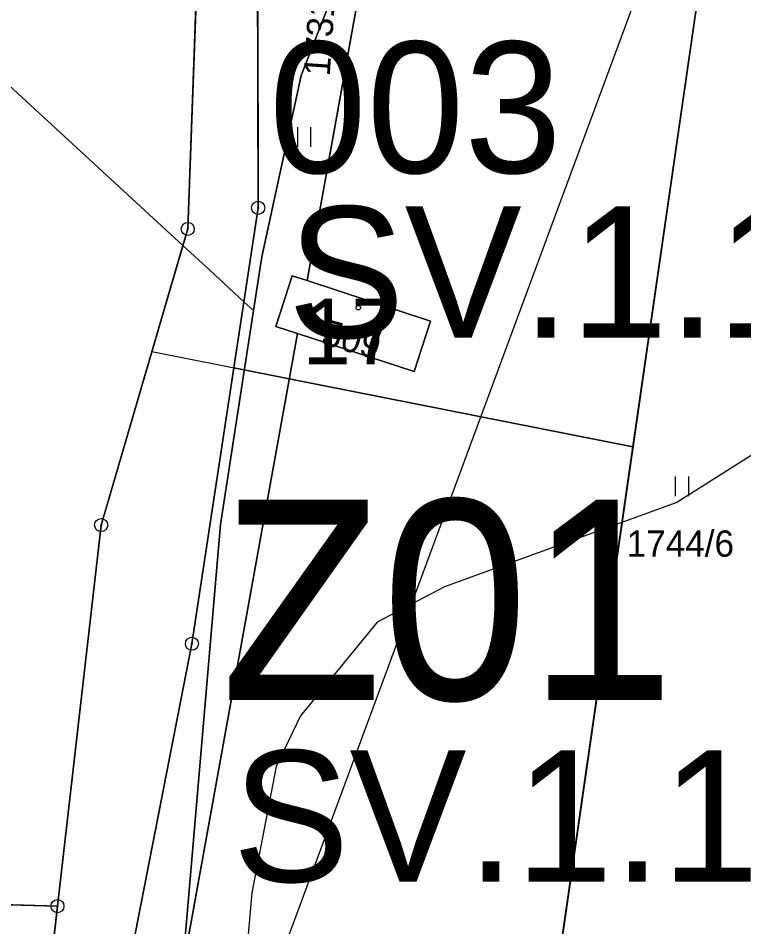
# Model space of a CAD drawing. Extents: x -706130 to -698555, y -971544 to -967260.
# Drawn here: x -703395 to -703339.7, y -970991.1 to -970921.9 of the extents above; entities that cross this region are included whole.
import ezdxf

# ---------------------------------------------------------------- set-up
doc = ezdxf.new("R2010")
doc.units = 0
for name, color, linetype in [('_Polohopis reambulance', 7, 'Continuous'), ('Archeologická naleziště S', 7, 'Continuous'), ('BPEJ hranice S', 7, 'Continuous'), ('BPEJ I-II trida ochrany S', 7, 'Continuous'), ('KN_Budovy', 7, 'Continuous'), ('KN_Budovy_cisla_domovni', 7, 'Continuous'), ('KN_Hranice_parcel', 7, 'Continuous'), ('KN_Parcelni cisla', 7, 'Continuous'), ('KN_Polygon parcely', 7, 'Continuous'), ('KN_POZEMKY_13_ZASTAVENA PLOCHA', 7, 'Continuous'), ('KN_POZEMKY_14_OSTATNI PLOCHA', 7, 'Continuous'), ('KN_POZEMKY_7_TTP', 7, 'Continuous'), ('KN_VYUZITI_17_ostatni plocha_ostatni komunikace', 7, 'Continuous'), ('KN_Značky bodu BP', 7, 'Continuous'), ('KN_Značky budov', 7, 'Continuous'), ('KN_Značky kultur', 7, 'Continuous'), ('Plochy N_P ŠRAFY', 7, 'Continuous'), ('Plochy smíšené nezastavěného území všeobecné S', 7, 'Continuous'), ('Plochy smíšené obytné venkovské N', 7, 'Continuous'), ('Plochy smíšené obytné venkovské S', 7, 'Continuous'), ('Plochy verejnych prostranstvi - komunikace ostatni S', 7, 'Continuous'), ('Plochy zmen_ zastavitelne plochy', 7, 'Continuous'), ('Plochy zmen_ zastavitelne plochy popis', 7, 'Continuous'), ('Plochy zmen_ zastavitelne plochy_ZAKL', 7, 'Continuous'), ('Regulační bloky v krajině S', 7, 'Continuous'), ('Regulační bloky zastavitelné N', 7, 'Continuous'), ('Regulační bloky zastavěné S', 7, 'Continuous'), ('Regulační bloky_číslo S NEZAPINAT', 7, 'Continuous'), ('Regulační kódy zastavitelne a přestavby N', 7, 'Continuous'), ('Regulační kódy zastavěné S', 7, 'Continuous'), ('Trasy turistické N', 7, 'Continuous'), ('VÝŠKOPIS_vrstevnice hlavní', 7, 'Continuous'), ('Zastavene uzemi N', 7, 'Continuous'), ('Zastavene uzemi plochy N', 7, 'Continuous'), ('Zábory hodnocené - plochy', 7, 'Continuous'), ('Zábory hodnocené - plochy popis', 7, 'Continuous')]:
    doc.layers.add(name, color=color, linetype=linetype)

msp = doc.modelspace()

# ---------------------------------------------------------------- linework, layer by layer
at = {"layer": '_Polohopis reambulance'}
msp.add_line((-703354.235, -970996.465), (-703343.15, -970919.73), dxfattribs=at)
at = {"layer": 'Archeologická naleziště S'}
msp.add_lwpolyline([(-703408.701, -970993.876), (-703586.125, -970875.938), (-703659.438, -970897.188), (-703878.375, -970326.375), (-703591.188, -970210.375), (-703362.812, -970550.625), (-703335.438, -970886.438), (-703375.42, -970994.479)], dxfattribs=at)
at = {"layer": 'BPEJ hranice S'}
for points in [[(-703358.799, -970812.528), (-703359.389, -970819.602), (-703359.978, -970825.732), (-703360.378, -970829.958), (-703360.863, -970835.097), (-703362.538, -970853.138), (-703362.883, -970856.857), (-703361.876, -970866.443), (-703361.701, -970867.794), (-703360.319, -970878.43), (-703360.286, -970881.098), (-703360.224, -970885.989), (-703360.209, -970887.166), (-703360.145, -970892.16), (-703364.215, -970904.554), (-703366.776, -970909.896), (-703368.33, -970913.141), (-703368.705, -970914.097), (-703373.463, -970926.243), (-703376.472, -970940.054), (-703377.102, -970944.148), (-703379.613, -970960.46), (-703382.492, -970993.969), (-703382.492, -970993.97)], [(-703386.57, -970993.95), (-703382.492, -970993.969), (-703379.613, -970960.46), (-703377.102, -970944.148), (-703377.829, -970943.478), (-703380.404, -970941.106), (-703382.48, -970939.193), (-703395.719, -970926.996), (-703411.117, -970913.185), (-703424.037, -970905.926), (-703443.152, -970899.375), (-703448.278, -970898.268), (-703458.727, -970896.011), (-703467.931, -970895.303), (-703469.556, -970895.422), (-703479.966, -970896.188), (-703494.877, -970901.721), (-703501.957, -970907.564), (-703506.735, -970917.479), (-703507.974, -970926.332), (-703508.073, -970932.448), (-703508.119, -970935.352)], [(-703411.117, -970913.185), (-703395.719, -970926.996), (-703382.48, -970939.193), (-703380.404, -970941.106), (-703377.829, -970943.478), (-703377.102, -970944.148), (-703376.472, -970940.054), (-703373.463, -970926.243), (-703368.705, -970914.097)]]:
    msp.add_lwpolyline(points, dxfattribs=at)
at = {"layer": 'BPEJ I-II trida ochrany S'}
for p, q in [((-703376.78, -970917.94), (-703376.74, -970936.32)), ((-703382.11, -970937.93), (-703381.44, -970919.86)), ((-703376.74, -970936.32), (-703377.829, -970943.478)), ((-703382.48, -970939.193), (-703382.11, -970937.93)), ((-703388.71, -970960.49), (-703382.48, -970939.193)), ((-703377.829, -970943.478), (-703381.79, -970969.53)), ((-703392.04, -970989.52), (-703388.71, -970960.49)), ((-703381.79, -970969.53), (-703386.32, -970992.67)), ((-703416.15, -970988.81), (-703392.04, -970989.52))]:
    msp.add_line(p, q, dxfattribs=at)
for points in [[(-703377.102, -970944.148), (-703376.472, -970940.054), (-703373.463, -970926.243), (-703368.705, -970914.097)], [(-703382.492, -970993.969), (-703379.613, -970960.46), (-703377.102, -970944.148)]]:
    msp.add_lwpolyline(points, dxfattribs=at)
at = {"layer": 'KN_Budovy'}
msp.add_lwpolyline([(-703373.75, -970945.9), (-703364.86, -970948.8), (-703363.6, -970944.95), (-703373.02, -970941.87), (-703374.14, -970941.51), (-703375.4, -970945.36)], close=True, dxfattribs=at)
at = {"layer": 'KN_Hranice_parcel'}
for p, q in [((-703373.02, -970941.87), (-703368.03, -970914.24)), ((-703375.4, -970945.36), (-703374.14, -970941.51)), ((-703374.14, -970941.51), (-703373.02, -970941.87)), ((-703373.02, -970941.87), (-703363.6, -970944.95)), ((-703373.75, -970945.9), (-703375.4, -970945.36)), ((-703363.6, -970944.95), (-703364.86, -970948.8)), ((-703364.86, -970948.8), (-703373.75, -970945.9)), ((-703392.04, -970989.52), (-703392.54, -970993.91))]:
    msp.add_line(p, q, dxfattribs=at)
for points in [[(-703378.33, -970912.06), (-703376.78, -970917.94), (-703376.74, -970936.32), (-703381.79, -970969.53), (-703386.32, -970992.67), (-703386.57, -970993.95)], [(-703392.04, -970989.52), (-703388.71, -970960.49), (-703382.11, -970937.93), (-703381.44, -970919.86)], [(-703382.44, -970993.97), (-703382.23, -970992.82), (-703373.75, -970945.9)], [(-703474.64, -970954.83), (-703434.58, -970981.6), (-703427.14, -970986.12), (-703416.15, -970988.81), (-703392.04, -970989.52)]]:
    msp.add_lwpolyline(points, dxfattribs=at)
at = {"layer": 'KN_Polygon parcely'}
msp.add_lwpolyline([(-703374.44, -970815.92), (-703374.5, -970816.84), (-703374.58, -970818.1), (-703374.79, -970820.56), (-703375.23, -970825.61), (-703375.43, -970827.86), (-703384, -970850.23), (-703384.61, -970882.12), (-703385.88, -970899.31), (-703381.6, -970916.74), (-703381.44, -970919.86), (-703382.11, -970937.93), (-703388.71, -970960.49), (-703392.04, -970989.52), (-703392.54, -970993.91), (-703386.57, -970993.95), (-703386.32, -970992.67), (-703381.79, -970969.53), (-703376.74, -970936.32), (-703376.78, -970917.94)], dxfattribs=at)
for points in [[(-703416.15, -970988.81), (-703392.04, -970989.52), (-703388.71, -970960.49), (-703382.11, -970937.93), (-703381.44, -970919.86), (-703445.35, -970892.94), (-703452.3, -970905.59), (-703474.64, -970954.83), (-703434.58, -970981.6), (-703427.14, -970986.12)], [(-703378.33, -970912.06), (-703376.78, -970917.94), (-703376.74, -970936.32), (-703381.79, -970969.53), (-703386.32, -970992.67), (-703386.57, -970993.95), (-703382.44, -970993.97), (-703382.23, -970992.82), (-703373.75, -970945.9), (-703375.4, -970945.36), (-703374.14, -970941.51), (-703373.02, -970941.87), (-703368.03, -970914.24)], [(-703380.74, -970993.98), (-703327.73, -970998.95), (-703314.92, -970997.75), (-703318.27, -970925.22), (-703368.03, -970914.24), (-703373.02, -970941.87), (-703363.6, -970944.95), (-703364.86, -970948.8), (-703373.75, -970945.9), (-703382.23, -970992.82), (-703382.44, -970993.97)], [(-703417, -970993.25), (-703405.07, -970994.15), (-703394.33, -970993.9), (-703392.54, -970993.91), (-703392.04, -970989.52), (-703416.15, -970988.81), (-703427.14, -970986.12), (-703434.58, -970981.6), (-703474.64, -970954.83), (-703500.98, -970937.23), (-703512.43, -970929.51), (-703525.46, -970920.73), (-703526.54, -970922.83), (-703520.57, -970926.9), (-703518.72, -970928.16), (-703478.14, -970955.69), (-703427.1, -970990.31)], [(-703373.75, -970945.9), (-703364.86, -970948.8), (-703363.6, -970944.95), (-703373.02, -970941.87), (-703374.14, -970941.51), (-703375.4, -970945.36)]]:
    msp.add_lwpolyline(points, close=True, dxfattribs=at)
at = {"layer": 'KN_POZEMKY_13_ZASTAVENA PLOCHA'}
for p, q in [((-703375.4, -970945.36), (-703374.14, -970941.51)), ((-703374.14, -970941.51), (-703373.02, -970941.87)), ((-703373.02, -970941.87), (-703363.6, -970944.95)), ((-703373.75, -970945.9), (-703375.4, -970945.36)), ((-703363.6, -970944.95), (-703364.86, -970948.8)), ((-703364.86, -970948.8), (-703373.75, -970945.9))]:
    msp.add_line(p, q, dxfattribs=at)
at = {"layer": 'KN_POZEMKY_14_OSTATNI PLOCHA'}
for p, q in [((-703376.78, -970917.94), (-703376.74, -970936.32)), ((-703382.11, -970937.93), (-703381.44, -970919.86)), ((-703376.74, -970936.32), (-703381.79, -970969.53)), ((-703388.71, -970960.49), (-703382.11, -970937.93)), ((-703392.04, -970989.52), (-703388.71, -970960.49)), ((-703381.79, -970969.53), (-703386.32, -970992.67)), ((-703416.15, -970988.81), (-703392.04, -970989.52)), ((-703392.04, -970989.52), (-703392.54, -970993.91)), ((-703392.54, -970993.91), (-703392.04, -970989.52))]:
    msp.add_line(p, q, dxfattribs=at)
at = {"layer": 'KN_POZEMKY_7_TTP'}
for p, q in [((-703373.02, -970941.87), (-703368.03, -970914.24)), ((-703368.03, -970914.24), (-703373.02, -970941.87)), ((-703376.74, -970936.32), (-703376.78, -970917.94)), ((-703381.44, -970919.86), (-703382.11, -970937.93)), ((-703381.79, -970969.53), (-703376.74, -970936.32)), ((-703382.11, -970937.93), (-703388.71, -970960.49)), ((-703374.14, -970941.51), (-703375.4, -970945.36)), ((-703373.02, -970941.87), (-703374.14, -970941.51)), ((-703363.6, -970944.95), (-703373.02, -970941.87)), ((-703375.4, -970945.36), (-703373.75, -970945.9)), ((-703364.86, -970948.8), (-703363.6, -970944.95)), ((-703382.23, -970992.82), (-703373.75, -970945.9)), ((-703373.75, -970945.9), (-703382.23, -970992.82)), ((-703373.75, -970945.9), (-703364.86, -970948.8)), ((-703388.71, -970960.49), (-703392.04, -970989.52)), ((-703386.32, -970992.67), (-703381.79, -970969.53)), ((-703392.04, -970989.52), (-703416.15, -970988.81))]:
    msp.add_line(p, q, dxfattribs=at)
at = {"layer": 'KN_VYUZITI_17_ostatni plocha_ostatni komunikace'}
for p, q in [((-703376.78, -970917.94), (-703376.74, -970936.32)), ((-703382.11, -970937.93), (-703381.44, -970919.86)), ((-703376.74, -970936.32), (-703381.79, -970969.53)), ((-703388.71, -970960.49), (-703382.11, -970937.93)), ((-703392.04, -970989.52), (-703388.71, -970960.49)), ((-703381.79, -970969.53), (-703386.32, -970992.67)), ((-703416.15, -970988.81), (-703392.04, -970989.52)), ((-703392.04, -970989.52), (-703392.54, -970993.91)), ((-703392.54, -970993.91), (-703392.04, -970989.52))]:
    msp.add_line(p, q, dxfattribs=at)
at = {"layer": 'KN_Značky bodu BP'}
for centre, radius in [((-703376.74, -970936.32), 0.5), ((-703376.74, -970936.32), 0.0303), ((-703382.11, -970937.93), 0.5), ((-703382.11, -970937.93), 0.0303), ((-703388.71, -970960.49), 0.5), ((-703388.71, -970960.49), 0.0303), ((-703381.79, -970969.53), 0.5), ((-703381.79, -970969.53), 0.0303), ((-703392.04, -970989.52), 0.5), ((-703392.04, -970989.52), 0.0303)]:
    msp.add_circle(centre, radius, dxfattribs=at)
at = {"layer": 'KN_Značky budov'}
msp.add_circle((-703369.107, -970943.929), 0.175, dxfattribs=at)
at = {"layer": 'KN_Značky kultur'}
for p, q in [((-703373.721, -970931.67), (-703373.721, -970930.17)), ((-703372.72, -970931.67), (-703372.72, -970930.17)), ((-703344.931, -970958.3), (-703344.931, -970956.8)), ((-703343.93, -970958.3), (-703343.93, -970956.8))]:
    msp.add_line(p, q, dxfattribs=at)
at = {"layer": 'Plochy N_P ŠRAFY'}
for p, q in [((-703378.592, -970948.5), (-703381.79, -970969.53)), ((-703374.371, -970949.339), (-703378.592, -970948.5)), ((-703348.179, -970954.542), (-703374.371, -970949.339)), ((-703354.235, -970996.465), (-703348.179, -970954.542)), ((-703381.79, -970969.53), (-703386.32, -970992.67))]:
    msp.add_line(p, q, dxfattribs=at)
at = {"layer": 'Plochy smíšené nezastavěného území všeobecné S'}
for p, q in [((-703343.15, -970919.73), (-703354.235, -970996.465)), ((-703382.11, -970937.93), (-703381.44, -970919.86)), ((-703388.71, -970960.49), (-703382.11, -970937.93)), ((-703392.04, -970989.52), (-703388.71, -970960.49)), ((-703416.15, -970988.81), (-703392.04, -970989.52))]:
    msp.add_line(p, q, dxfattribs=at)
at = {"layer": 'Plochy smíšené obytné venkovské N'}
for p, q in [((-703378.592, -970948.5), (-703381.79, -970969.53)), ((-703374.371, -970949.339), (-703378.592, -970948.5)), ((-703348.179, -970954.542), (-703374.371, -970949.339)), ((-703354.235, -970996.465), (-703348.179, -970954.542)), ((-703381.79, -970969.53), (-703386.32, -970992.67))]:
    msp.add_line(p, q, dxfattribs=at)
at = {"layer": 'Plochy smíšené obytné venkovské S'}
for p, q in [((-703376.78, -970917.94), (-703376.74, -970936.32)), ((-703348.179, -970954.542), (-703343.15, -970919.73)), ((-703376.74, -970936.32), (-703378.592, -970948.5)), ((-703378.592, -970948.5), (-703374.371, -970949.339)), ((-703374.371, -970949.339), (-703348.179, -970954.542))]:
    msp.add_line(p, q, dxfattribs=at)
at = {"layer": 'Plochy verejnych prostranstvi - komunikace ostatni S'}
msp.add_line((-703392.04, -970989.52), (-703416.15, -970988.81), dxfattribs=at)
for points in [[(-703375.23, -970825.61), (-703375.43, -970827.86), (-703384, -970850.23), (-703384.61, -970882.12), (-703385.88, -970899.31), (-703381.6, -970916.74), (-703381.44, -970919.86), (-703382.11, -970937.93), (-703388.71, -970960.49), (-703392.04, -970989.52)], [(-703392.54, -970993.91), (-703386.57, -970993.95), (-703386.32, -970992.67), (-703381.79, -970969.53), (-703376.74, -970936.32), (-703376.78, -970917.94)]]:
    msp.add_lwpolyline(points, dxfattribs=at)
at = {"layer": 'Plochy zmen_ zastavitelne plochy'}
msp.add_lwpolyline([(-703354.235, -970996.465), (-703348.179, -970954.542), (-703374.371, -970949.339), (-703378.592, -970948.5), (-703381.79, -970969.53), (-703386.32, -970992.67), (-703386.57, -970993.95), (-703382.44, -970993.97), (-703380.74, -970993.98)], close=True, dxfattribs=at)
at = {"layer": 'Plochy zmen_ zastavitelne plochy_ZAKL'}
msp.add_lwpolyline([(-703354.235, -970996.465), (-703348.179, -970954.542), (-703374.371, -970949.339), (-703378.592, -970948.5), (-703381.79, -970969.53), (-703386.32, -970992.67), (-703386.57, -970993.95), (-703382.44, -970993.97), (-703380.74, -970993.98)], close=True, dxfattribs=at)
at = {"layer": 'Regulační bloky v krajině S'}
for p, q in [((-703343.15, -970919.73), (-703354.235, -970996.465)), ((-703382.11, -970937.93), (-703381.44, -970919.86)), ((-703388.71, -970960.49), (-703382.11, -970937.93)), ((-703392.04, -970989.52), (-703388.71, -970960.49)), ((-703416.15, -970988.81), (-703392.04, -970989.52))]:
    msp.add_line(p, q, dxfattribs=at)
at = {"layer": 'Regulační bloky zastavitelné N'}
msp.add_lwpolyline([(-703354.235, -970996.465), (-703348.179, -970954.542), (-703374.371, -970949.339), (-703378.592, -970948.5), (-703381.79, -970969.53), (-703386.32, -970992.67), (-703386.57, -970993.95), (-703382.44, -970993.97), (-703380.74, -970993.98)], close=True, dxfattribs=at)
at = {"layer": 'Regulační bloky zastavěné S'}
for p, q in [((-703376.78, -970917.94), (-703376.74, -970936.32)), ((-703348.179, -970954.542), (-703343.15, -970919.73)), ((-703376.74, -970936.32), (-703378.592, -970948.5)), ((-703378.592, -970948.5), (-703374.371, -970949.339)), ((-703374.371, -970949.339), (-703348.179, -970954.542)), ((-703392.04, -970989.52), (-703416.15, -970988.81))]:
    msp.add_line(p, q, dxfattribs=at)
for points in [[(-703375.23, -970825.61), (-703375.43, -970827.86), (-703384, -970850.23), (-703384.61, -970882.12), (-703385.88, -970899.31), (-703381.6, -970916.74), (-703381.44, -970919.86), (-703382.11, -970937.93), (-703388.71, -970960.49), (-703392.04, -970989.52)], [(-703392.54, -970993.91), (-703386.57, -970993.95), (-703386.32, -970992.67), (-703381.79, -970969.53), (-703376.74, -970936.32), (-703376.78, -970917.94)]]:
    msp.add_lwpolyline(points, dxfattribs=at)
at = {"layer": 'Trasy turistické N'}
msp.add_lwpolyline([(-703428.02, -970606.74), (-703416.95, -970645.24), (-703404.93, -970671.23), (-703401.39, -970678.73), (-703398.33, -970712.21), (-703387.25, -970738.06), (-703378.26, -970759.04), (-703372.05, -970774.7), (-703368.88, -970798.82), (-703370.59, -970828.85), (-703379.28, -970850.79), (-703379.76, -970867.92), (-703379.84, -970879.04), (-703380.27, -970883.61), (-703381.63, -970898.17), (-703378.33, -970912.06), (-703376.78, -970917.94), (-703376.74, -970936.32), (-703381.79, -970969.53), (-703386.32, -970992.67), (-703386.57, -970993.95)], dxfattribs=at)
at = {"layer": 'VÝŠKOPIS_vrstevnice hlavní'}
for points in [[(-703302.614, -970875.73), (-703309.176, -970876.729), (-703328.865, -970871.164), (-703335.713, -970871.592), (-703340.707, -970874.731), (-703341.563, -970880.01), (-703338.281, -970890.568), (-703332.146, -970903.408), (-703328.437, -970916.248), (-703326.44, -970930.515), (-703327.581, -970938.79), (-703331.148, -970946.495), (-703334.857, -970951.345), (-703338.281, -970954.626), (-703344.844, -970958.764), (-703362.536, -970965.184), (-703367.672, -970967.895), (-703373.521, -970975.029), (-703375.376, -970978.88)], [(-703375.376, -970978.88), (-703377.213, -970988.515), (-703377.735, -970994.262)]]:
    msp.add_lwpolyline(points, dxfattribs=at)
at = {"layer": 'Zastavene uzemi N'}
msp.add_lwpolyline([(-703437.55, -970805.26), (-703391.24, -970820.46), (-703385.16, -970822.61), (-703382.36, -970823.46), (-703375.23, -970825.61), (-703375.43, -970827.86), (-703384, -970850.23), (-703384.61, -970882.12), (-703385.88, -970899.31), (-703381.6, -970916.74), (-703381.44, -970919.86), (-703382.11, -970937.93), (-703384.839, -970947.259), (-703348.179, -970954.542), (-703343.15, -970919.73), (-703368.03, -970914.24), (-703359.88, -970886.03), (-703359.8, -970881.15), (-703359.44, -970867.07), (-703359.26, -970862.78), (-703361.41, -970853.84), (-703358.84, -970830.72), (-703369.06, -970825.66), (-703364.689, -970816.507)], dxfattribs=at)
at = {"layer": 'Zastavene uzemi plochy N'}
for points in [[(-703437.55, -970805.26), (-703391.24, -970820.46), (-703385.16, -970822.61), (-703382.36, -970823.46), (-703375.23, -970825.61), (-703375.43, -970827.86), (-703384, -970850.23), (-703384.61, -970882.12), (-703385.88, -970899.31), (-703381.6, -970916.74), (-703381.44, -970919.86), (-703382.11, -970937.93), (-703384.839, -970947.259)], [(-703384.839, -970947.259), (-703348.179, -970954.542), (-703343.15, -970919.73), (-703368.03, -970914.24), (-703359.88, -970886.03), (-703359.8, -970881.15), (-703359.44, -970867.07), (-703359.26, -970862.78), (-703361.41, -970853.84), (-703358.84, -970830.72), (-703369.06, -970825.66), (-703364.689, -970816.507)]]:
    msp.add_lwpolyline(points, dxfattribs=at)
at = {"layer": 'Zábory hodnocené - plochy'}
msp.add_lwpolyline([(-703354.235, -970996.465), (-703348.179, -970954.542), (-703374.371, -970949.339), (-703378.592, -970948.5), (-703381.79, -970969.53), (-703386.32, -970992.67), (-703386.57, -970993.95), (-703382.44, -970993.97), (-703380.74, -970993.98)], close=True, dxfattribs=at)

# ---------------------------------------------------------------- texts
at = {"layer": 'KN_Budovy_cisla_domovni'}
msp.add_text('17', height=5, dxfattribs=at).set_placement((-703373.384, -970948.244))
at = {"layer": 'KN_Parcelni cisla'}
for s, rotation, p in [('1731/1', 86, (-703371.292, -970926.329)), ('509', 345, (-703372.029, -970946.721))]:
    msp.add_text(s, height=2, rotation=rotation, dxfattribs=at).set_placement(p)
msp.add_text('1744/6', height=2, dxfattribs=at).set_placement((-703348.659, -970962.9))
at = {"layer": 'Plochy zmen_ zastavitelne plochy popis'}
msp.add_text('Z01', height=15, dxfattribs=at).set_placement((-703379.568, -970973.81))
at = {"layer": 'Regulační bloky_číslo S NEZAPINAT'}
msp.add_text('003', height=10, dxfattribs=at).set_placement((-703375.91, -970933.666))
at = {"layer": 'Regulační kódy zastavitelne a přestavby N'}
msp.add_text('SV.1.10.80', height=10, dxfattribs=at).set_placement((-703378.701, -970987.664))
at = {"layer": 'Regulační kódy zastavěné S'}
msp.add_text('SV.1.10.80', height=10, dxfattribs=at).set_placement((-703374.498, -970946.219))
at = {"layer": 'Zábory hodnocené - plochy popis'}
msp.add_text('Z01', height=15, dxfattribs=at).set_placement((-703379.568, -970973.55))

doc.saveas('drawing.dxf')
